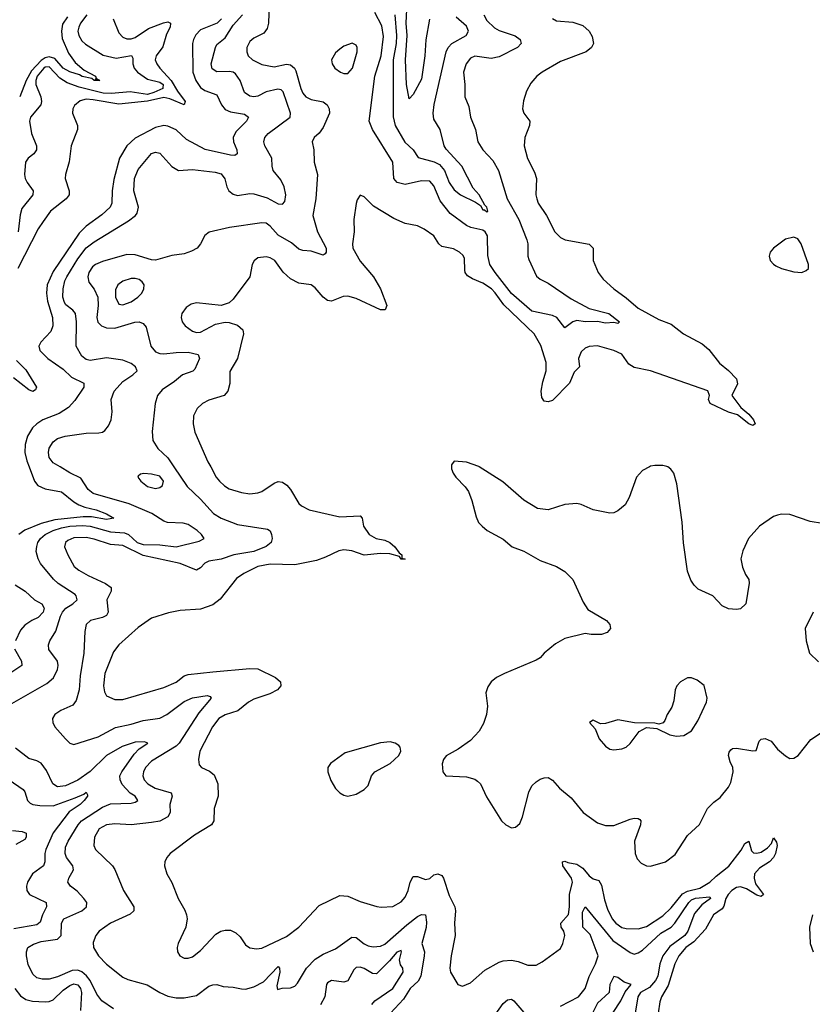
# Model space of a CAD drawing. Header units: inches. Extents: x 1173000 to 1307049, y 522583 to 678455.
# Tile 267 of 617: x 1263246 to 1267121, y 537373 to 542187. Entities that reach past the tile are written whole.
import ezdxf

# ---------------------------------------------------------------- set-up
doc = ezdxf.new("R2010")
doc.units = ezdxf.units.IN
doc.header["$MEASUREMENT"] = 0
doc.layers.add('B2563', color=7, linetype='Continuous')
doc.layers.add('B2564', color=7, linetype='Continuous')

msp = doc.modelspace()

# ---------------------------------------------------------------- linework, layer by layer
at = {"layer": 'B2563', "color": 5}
for points, elevation in [([(1263162.1, 538817.9), (1263379, 538941), (1263410.6, 538969.4), (1263431, 539009), (1263434, 539030), (1263430.6, 539050.6), (1263388.3, 539108.3), (1263386.5, 539130), (1263393.4, 539150), (1263422.2, 539197.8), (1263444.7, 539270), (1263455.1, 539290), (1263471.8, 539310), (1263505, 539330), (1263526.4, 539350), (1263522.3, 539370), (1263516.2, 539376.2), (1263433.2, 539430), (1263410.9, 539450.9), (1263347.5, 539527.5), (1263335.2, 539550), (1263326.9, 539586.9), (1263329.1, 539610.9), (1263334.8, 539630), (1263348.1, 539650), (1263370.1, 539669.9), (1263409.4, 539690), (1263450, 539702.8), (1263490, 539710), (1263553.1, 539713.1), (1263590.8, 539710), (1263690, 539682.1), (1263758.5, 539678.5), (1263776.9, 539670), (1263819.9, 539630), (1263850, 539620.1), (1263930, 539618.9), (1264010.7, 539610), (1264122.4, 539637.6), (1264147, 539650), (1264134.5, 539670), (1264113.1, 539690), (1264070, 539718.8), (1264045.1, 539725.1), (1263968.7, 539728.7), (1263950, 539735.7), (1263892, 539772), (1263780.3, 539820.3), (1263605, 539870), (1263579.8, 539890), (1263545, 539945), (1263490, 539971.8), (1263443.9, 540000)], 740), ([(1263291.7, 540000), (1263318, 539930), (1263334, 539910), (1263370, 539893.8), (1263450, 539878.8), (1263509.8, 539829.8), (1263534.9, 539814.9), (1263563.3, 539803.3), (1263619.6, 539790), (1263670.3, 539770), (1263705.5, 539750), (1263670, 539742.9), (1263596.3, 539756.3), (1263556.5, 539756.5), (1263417.9, 539742.1), (1263350, 539722.9), (1263270, 539691.1), (1263242, 539670)], 720), ([(1263999.8, 540000), (1264064.2, 539904.2), (1264130, 539842.4), (1264192.9, 539772.9), (1264230, 539750.2), (1264310, 539719.1), (1264456.5, 539696.5), (1264470, 539687.4), (1264476.8, 539670), (1264479.4, 539650), (1264474.7, 539630), (1264450, 539610.5), (1264390, 539586), (1264292.4, 539570), (1264230, 539549.9), (1264170, 539539), (1264151.4, 539530), (1264130, 539507.1), (1264110, 539495), (1264030, 539528.4), (1263850, 539567.7), (1263750, 539616), (1263690, 539620.1), (1263610, 539647.7), (1263570, 539654.5), (1263510, 539653.7), (1263480.4, 539639.6), (1263469.4, 539630), (1263464.6, 539610), (1263480.5, 539570), (1263512.6, 539512.6), (1263534.9, 539494.9), (1263580.3, 539470), (1263665.3, 539430), (1263692.9, 539410), (1263692.7, 539392.7), (1263671.4, 539350), (1263677.8, 539290), (1263670, 539274.3), (1263650, 539263.9), (1263592.4, 539250), (1263571, 539229), (1263564.8, 539195.2), (1263559.2, 539090), (1263541.2, 538978.8), (1263536.2, 538910), (1263521.1, 538858.9), (1263505.4, 538834.6), (1263446.4, 538810), (1263417, 538790), (1263406.3, 538770), (1263407.4, 538750), (1263418, 538730), (1263470.3, 538670), (1263490, 538650.3), (1263510, 538643.7), (1263630, 538680.6), (1263713.2, 538726.8), (1263790, 538742), (1263850, 538760.1), (1263930, 538771.2), (1263965.2, 538790), (1264050, 538854.1), (1264090, 538871.3), (1264162.2, 538882.2), (1264177.2, 538877.2), (1264182.3, 538870), (1264121.6, 538798.4), (1264025.6, 538650), (1264010, 538635.1), (1263890, 538561.1), (1263860.2, 538530), (1263850.2, 538510), (1263847.3, 538490), (1263853.6, 538470), (1263872.6, 538450), (1263907.4, 538430), (1263986.9, 538406.9), (1263991.8, 538390), (1263979.8, 538350), (1263981, 538310), (1263969.2, 538290), (1263930, 538268.7), (1263890, 538261.5), (1263790, 538251), (1263710, 538254.5), (1263670, 538249.9), (1263634.3, 538230), (1263610.8, 538190), (1263608.1, 538150), (1263616.1, 538130), (1263698.6, 538050), (1263711.4, 538031.4), (1263752.3, 537930), (1263804.4, 537850), (1263803.6, 537830), (1263786.4, 537813.6), (1263690.3, 537770), (1263634.3, 537730), (1263617.8, 537710), (1263604.8, 537675.2), (1263606.7, 537650), (1263631.4, 537610), (1263669.6, 537569.6), (1263750, 537505.4), (1263774.1, 537494.1), (1263868.8, 537468.8), (1263930, 537430.2), (1263970, 537412.8), (1264010, 537404.6), (1264050, 537405), (1264110, 537416.5), (1264170, 537461.1), (1264190, 537468.7), (1264210, 537470.3), (1264240.7, 537460.7), (1264290, 537457.1), (1264330, 537448.2), (1264350, 537447.2), (1264390, 537458.1), (1264437.4, 537482.6), (1264510, 537557.3), (1264515, 537550), (1264516.6, 537530), (1264503.2, 537463.2), (1264505.5, 537445.5), (1264528.3, 537451.7), (1264570, 537453.8), (1264590, 537461.7), (1264603.7, 537476.3), (1264647.3, 537550), (1264690, 537593.8), (1264730, 537618.7), (1264790, 537644.7), (1264870, 537700.6), (1264890, 537699.7), (1264930, 537668), (1264950, 537658), (1264973.8, 537653.8), (1265010, 537657), (1265030, 537666.9), (1265137.9, 537762.1), (1265190, 537801.7), (1265210, 537812.3), (1265230, 537810.4), (1265234.4, 537774.4), (1265232.2, 537747.8), (1265212.3, 537670), (1265224.3, 537630), (1265223.6, 537610), (1265206.7, 537510), (1265193.8, 537486.2), (1265153.8, 537450), (1265121.6, 537398.4), (1265057.8, 537330)], 760), ([(1264179.3, 540000), (1264206, 539950), (1264221.8, 539930), (1264246.9, 539906.9), (1264270, 539893.4), (1264330, 539874.5), (1264370.7, 539869.3), (1264410, 539872.7), (1264430, 539880.2), (1264490, 539921.5), (1264510, 539929.2), (1264530, 539925.8), (1264550.8, 539910.8), (1264568.9, 539890), (1264610, 539821.7), (1264622.6, 539810), (1264660.4, 539790), (1264810, 539756.8), (1264910, 539761.7), (1264919.1, 539750), (1264927, 539710), (1264954, 539670), (1264988.8, 539650), (1265030, 539642), (1265055, 539630), (1265079.3, 539610), (1265100.2, 539580.2), (1265113.7, 539570), (1265114.4, 539554.4), (1265130.3, 539549.7), (1265110, 539549), (1265102.7, 539562.7), (1265054.7, 539574.7), (1265010, 539576.8), (1264930, 539569), (1264870, 539589.6), (1264830, 539594.4), (1264806, 539590), (1264741.3, 539558.7), (1264696.6, 539543.4), (1264590, 539521.9), (1264470, 539524.3), (1264410, 539513.2), (1264340.7, 539479.3), (1264305.3, 539454.7), (1264226, 539354), (1264190, 539326), (1264130, 539304.7), (1264030, 539298.5), (1263972.5, 539287.5), (1263890, 539260.4), (1263825, 539215), (1263729.6, 539130.4), (1263703.7, 539096.3), (1263661.5, 538990), (1263654.6, 538930), (1263659.8, 538899.8), (1263670, 538880.3), (1263710, 538862.7), (1263750, 538862.5), (1263950, 538922.3), (1264010, 538947.7), (1264050, 538978.4), (1264070, 538985.5), (1264190, 538999.1), (1264370, 539015.1), (1264410, 539012.7), (1264496.4, 538970), (1264520.3, 538950), (1264522, 538930), (1264506.4, 538910), (1264468.2, 538890), (1264390, 538865), (1264363.9, 538850), (1264311.6, 538808.4), (1264250, 538787.9), (1264218.4, 538770), (1264187.6, 538730), (1264127, 538610), (1264119.7, 538570), (1264123.5, 538543.5), (1264134.9, 538530), (1264173.1, 538513.1), (1264195.6, 538495.6), (1264214.7, 538450), (1264215.8, 538390), (1264195.6, 538330), (1264194.3, 538270), (1264183.7, 538250), (1264100.7, 538199.3), (1263981.1, 538110), (1263964.6, 538090), (1263955.6, 538070), (1263953.1, 538050), (1263964.6, 538010), (1263990, 537968), (1264019.6, 537890), (1264053, 537833), (1264061.5, 537810), (1264064, 537790), (1264057.4, 537750), (1264020.4, 537670), (1264015.3, 537650), (1264017.6, 537630), (1264028.7, 537610), (1264050, 537598.9), (1264070, 537598.5), (1264090, 537605.8), (1264130, 537635.6), (1264204.7, 537715.3), (1264229.2, 537730.8), (1264250, 537736.2), (1264275.5, 537735.5), (1264302.5, 537722.5), (1264323.1, 537703.1), (1264350, 537663.8), (1264370, 537648.5), (1264404, 537644), (1264430, 537648.2), (1264550, 537704), (1264610, 537750.3), (1264710, 537855.5), (1264810, 537904.9), (1264850, 537901.1), (1264910, 537875.8), (1264991.2, 537851.2), (1265012.2, 537847.8), (1265070, 537850.3), (1265110, 537874), (1265130, 537896.9), (1265144.1, 537930), (1265154.2, 537970), (1265170, 537997.3), (1265190, 537998), (1265230, 537983), (1265250, 537987.5), (1265270, 538006.5), (1265290, 538010.8), (1265310, 538001.9), (1265317.8, 537990), (1265344.4, 537904.4), (1265372.1, 537850), (1265375.8, 537830), (1265371.8, 537770), (1265374.2, 537710), (1265354.3, 537610), (1265348.2, 537550), (1265352.4, 537530), (1265388, 537470), (1265410, 537462.4), (1265450, 537478), (1265519.7, 537540.3), (1265590, 537579.1), (1265610, 537585.8), (1265650, 537589.2), (1265682.6, 537582.6), (1265730, 537565), (1265770, 537564), (1265800, 537580), (1265890, 537645.5), (1265901.5, 537670), (1265909.9, 537710), (1265905, 537730), (1265893.1, 537750), (1265891.7, 537770), (1265927.9, 537812.1), (1265933.9, 537850), (1265933.9, 537910), (1265948.8, 537970), (1265942.8, 537990), (1265900.4, 538050), (1265898.9, 538070), (1265910, 538073.1), (1265925.4, 538065.4), (1265970, 538057.8), (1265997.9, 538037.9), (1266030, 538000.6), (1266050, 537987), (1266077.6, 537977.6), (1266090, 537955.9), (1266104.2, 537884.2), (1266118.5, 537838.5), (1266142.4, 537790), (1266159.8, 537770), (1266190, 537749.1), (1266210, 537743.1), (1266270, 537741.2), (1266310, 537753.4), (1266390, 537805.2), (1266430, 537844.7), (1266486.4, 537913.6), (1266510, 537925.4), (1266570, 537941.3), (1266619.5, 537970), (1266650, 537999.9), (1266712.3, 538047.7), (1266773, 538127), (1266790, 538158.6), (1266810, 538170.2), (1266823.3, 538123.3), (1266833.4, 538113.4), (1266850, 538112.1), (1266870, 538117.2), (1266901.5, 538138.5), (1266921.6, 538158.4), (1266930, 538186), (1266944.9, 538164.9), (1266949.2, 538149.2), (1266940.4, 538110), (1266931, 538090), (1266910.6, 538069.4), (1266862.1, 538037.9), (1266838.4, 538010), (1266836, 537990), (1266842.7, 537962.7), (1266882, 537910), (1266870, 537900.5), (1266850, 537905.9), (1266798, 537938), (1266770, 537947.2), (1266750, 537943.7), (1266727.5, 537930), (1266708.5, 537910), (1266698.2, 537890), (1266687.8, 537852.2), (1266679.6, 537840.4), (1266637.5, 537810), (1266598.9, 537741.1), (1266541.9, 537678.1), (1266502.4, 537650), (1266468.3, 537610), (1266447.9, 537570), (1266415.8, 537464.2), (1266383.2, 537410), (1266375, 537385), (1266367.1, 537330)], 780), ([(1265356.7, 540000), (1265357.3, 539990), (1265364.9, 539970), (1265377.3, 539950), (1265423.4, 539903.4), (1265439.4, 539879.4), (1265456.3, 539836.3), (1265476.7, 539756.7), (1265489.2, 539729.2), (1265506, 539710), (1265530.7, 539690), (1265610, 539646.4), (1265654, 539610), (1265710, 539588.5), (1265790, 539543.1), (1265870, 539513.7), (1265910, 539488.4), (1265949.1, 539449.1), (1265999.5, 539339.5), (1266023.6, 539303.6), (1266114.8, 539250), (1266130.8, 539230), (1266134, 539210), (1266118, 539190), (1266090, 539180.9), (1266040.1, 539180.1), (1266010, 539186), (1265910, 539161.3), (1265865.2, 539134.8), (1265810.4, 539090), (1265790, 539067.6), (1265770, 539055.1), (1265616.3, 538990), (1265577.3, 538970), (1265550.5, 538949.5), (1265534.6, 538925.4), (1265523.8, 538896.2), (1265531.8, 538830), (1265527.9, 538790), (1265513.8, 538746.2), (1265492, 538708), (1265450, 538662.4), (1265390, 538619.5), (1265330, 538588), (1265318, 538570), (1265311.1, 538548.9), (1265314, 538510), (1265328.2, 538490), (1265430, 538484.9), (1265470, 538473.8), (1265484.2, 538464.2), (1265498.9, 538450), (1265527.6, 538387.6), (1265601.7, 538270), (1265621.6, 538250), (1265650, 538235.3), (1265670, 538238.4), (1265690, 538256.3), (1265704, 538290), (1265734.5, 538410), (1265750, 538440.4), (1265770, 538461.1), (1265790, 538473.1), (1265810, 538480.3), (1265830, 538481.1), (1265850, 538468.5), (1265884.2, 538430), (1265942, 538382), (1265999.5, 538310), (1266070, 538260.8), (1266110, 538247.9), (1266150, 538246.3), (1266230, 538277.6), (1266250, 538282.4), (1266270, 538281.6), (1266276.7, 538276.7), (1266283, 538270), (1266280.3, 538250), (1266251.9, 538170), (1266254.3, 538110), (1266264.5, 538084.5), (1266283.1, 538063.1), (1266310, 538050.2), (1266330, 538048.6), (1266403.6, 538070), (1266450, 538104.6), (1266510, 538197.4), (1266568.8, 538251.2), (1266608.2, 538330), (1266638.8, 538361.2), (1266670, 538384.6), (1266710, 538434), (1266722, 538458), (1266733.9, 538510), (1266731.5, 538530), (1266718.5, 538558.5), (1266711.3, 538590), (1266714.2, 538605.8), (1266722.3, 538617.7), (1266730, 538623.1), (1266750, 538625.1), (1266830, 538611.5), (1266845.9, 538614.1), (1266861.4, 538658.6), (1266870, 538668.5), (1266890, 538672.9), (1266919.4, 538659.4), (1266950, 538620.9), (1266990, 538588.1), (1267010, 538575), (1267030, 538576.5), (1267051.7, 538590), (1267113.1, 538666.9), (1267185.6, 538714.4)], 820), ([(1266324, 540000), (1266290, 539983), (1266260.3, 539950), (1266225.7, 539850), (1266205.9, 539814.1), (1266170, 539784.7), (1266150, 539776.3), (1266130, 539774.7), (1266050, 539789.7), (1265990, 539817), (1265970, 539820.7), (1265910, 539815.8), (1265830, 539791.1), (1265777.4, 539797.4), (1265710, 539838), (1265607.5, 539927.5), (1265492.5, 540000)], 820), ([(1267170, 539722.9), (1267110, 539732.7), (1267010, 539767), (1266970.5, 539769.5), (1266950, 539764.5), (1266930, 539757), (1266862, 539710), (1266808.5, 539650), (1266781.1, 539590), (1266771.7, 539550), (1266779.7, 539510), (1266794.3, 539474.3), (1266810.3, 539450), (1266812.4, 539432.4), (1266795.3, 539330), (1266770, 539306.3), (1266750, 539302.6), (1266710, 539306), (1266680.5, 539320.5), (1266634, 539370), (1266562.6, 539402.6), (1266542.2, 539422.2), (1266527.2, 539447.2), (1266511, 539491), (1266491.3, 539628.7), (1266484.7, 539730), (1266458.2, 539918.2), (1266444.2, 539970), (1266429.7, 539989.7), (1266413.7, 540000)], 820), ([(1263223.9, 539423.9), (1263272.7, 539392.7), (1263317.8, 539350), (1263354, 539330), (1263364.5, 539310), (1263359.6, 539290), (1263336.3, 539263.7), (1263305.2, 539250), (1263270, 539227), (1263250, 539202.8), (1263224.8, 539150)], 720), ([(1267124.9, 539290), (1267084.9, 539210), (1267090.5, 539150.5), (1267107.3, 539090), (1267150, 539047.7)], 840), ([(1263220.8, 539110), (1263255.1, 539050), (1263255.6, 539030), (1263197.7, 538990)], 720), ([(1263703.7, 537350), (1263646.4, 537390), (1263622.2, 537422.2), (1263589.7, 537490), (1263572.7, 537512.7), (1263550, 537532.2), (1263530, 537539.2), (1263502.4, 537537.6), (1263430, 537506.8), (1263390, 537495.9), (1263355.3, 537495.3), (1263330, 537502.6), (1263310, 537519.6), (1263287.6, 537567.6), (1263278.4, 537610), (1263278.5, 537630), (1263286, 537650), (1263312.9, 537667.1), (1263350, 537679.6), (1263430, 537690.6), (1263448, 537710), (1263449.5, 537770), (1263461.8, 537790), (1263548.9, 537830), (1263571.7, 537850), (1263573.7, 537870), (1263559.5, 537890), (1263526.4, 537926.4), (1263494.4, 537950), (1263481.1, 537970), (1263485.3, 537990), (1263509.1, 538030), (1263505, 538050), (1263474, 538090), (1263467.3, 538110), (1263470, 538140.7), (1263481.9, 538170), (1263531.2, 538250), (1263548.3, 538270), (1263650, 538337.3), (1263690, 538353.5), (1263790, 538356.7), (1263810, 538360.7), (1263823.2, 538370), (1263810.1, 538390), (1263785.4, 538405.4), (1263747.1, 538447.1), (1263736, 538470), (1263735.2, 538490), (1263744.5, 538510), (1263804.8, 538595.2), (1263830, 538621.2), (1263871.5, 538650), (1263855.6, 538655.6), (1263810, 538654.1), (1263747.3, 538632.7), (1263670, 538588.6), (1263590, 538511.6), (1263530, 538468.3), (1263470, 538440.6), (1263430, 538436.3), (1263407.5, 538450), (1263376.1, 538516.1), (1263350, 538551.3), (1263330, 538563.2), (1263290, 538575), (1263225.8, 538625.8)], 740), ([(1263193.4, 538470), (1263262.6, 538422.6), (1263271, 538411), (1263283.9, 538370), (1263296.7, 538356.7), (1263309.8, 538349.8), (1263344.3, 538344.3), (1263410, 538343.7), (1263517.1, 538382.9), (1263559.2, 538400.8), (1263570, 538410.1), (1263577.3, 538397.3), (1263576.6, 538390), (1263561.5, 538370), (1263540.9, 538350), (1263486.8, 538313.2), (1263410, 538211.4), (1263374.2, 538130), (1263368.9, 538110), (1263368.5, 538070), (1263362.5, 538050), (1263308.5, 538011.5), (1263283.3, 537970), (1263279.1, 537950), (1263281.2, 537930), (1263293, 537910), (1263375.8, 537870), (1263376.4, 537850), (1263356.5, 537810), (1263345.9, 537774.1), (1263330, 537761.8), (1263217.7, 537742.3)], 720), ([(1263210, 538223.4), (1263257.9, 538217.9), (1263277.4, 538210), (1263278, 538190), (1263270, 538178.5), (1263226.6, 538153.4)], 680), ([(1265890, 537364.3), (1265978.3, 537410), (1266009.9, 537450.1), (1266030.4, 537509.6), (1266061.1, 537570), (1266073.4, 537610), (1266034.3, 537714.3), (1265998.1, 537750), (1265997.4, 537822.6), (1266010, 537848.9), (1266145.6, 537685.6), (1266230, 537626.4), (1266250, 537618.2), (1266270, 537624.2), (1266290, 537637.1), (1266379.5, 537720.5), (1266430.4, 537750), (1266449.2, 537770), (1266516.6, 537870), (1266530, 537883.1), (1266550, 537892.1), (1266619, 537899), (1266623.6, 537890), (1266580.3, 537859.7), (1266543.8, 537816.2), (1266512.4, 537730), (1266497.6, 537710), (1266424.3, 537655.7), (1266390.1, 537610), (1266374.4, 537570), (1266365.6, 537510), (1266354.7, 537490), (1266324.2, 537455.8), (1266281.3, 537430), (1266267, 537410), (1266251.2, 537310)], 760), ([(1267120.9, 537810), (1267106.6, 537750), (1267109.4, 537670), (1267124.7, 537630)], 820), ([(1264967.6, 537372.4), (1264981.4, 537390), (1265069.2, 537450), (1265121.1, 537530), (1265118.6, 537550), (1265106.5, 537566.5), (1265102.7, 537590), (1265112.7, 537630), (1265110, 537635.2), (1265090, 537628.1), (1265054.3, 537585.7), (1264990, 537522.7), (1264970, 537523), (1264930, 537547.7), (1264910, 537554.5), (1264890, 537552.6), (1264878.8, 537541.2), (1264850, 537488), (1264830, 537480.7), (1264770, 537489.2), (1264750, 537477.8), (1264744.8, 537470), (1264738.1, 537410), (1264715.6, 537370)], 740), ([(1266147.5, 537332.5), (1266184.4, 537390), (1266205.7, 537434.3), (1266234.9, 537470), (1266201, 537481), (1266170, 537504.4), (1266150, 537508.4), (1266131, 537470), (1266127.2, 537430), (1266070, 537378.3), (1266033.9, 537306.1)], 740), ([(1263221.9, 537450), (1263250, 537415.1), (1263276.4, 537396.4), (1263307.7, 537387.7), (1263370, 537385.1), (1263390, 537386.4), (1263410, 537394.7), (1263457.5, 537442.5), (1263490, 537465.4), (1263510, 537472.5), (1263530, 537467.5), (1263542.4, 537450), (1263547.7, 537430), (1263542.7, 537342.7)], 720), ([(1265550, 537293.7), (1265610, 537377.4), (1265630, 537394.9), (1265650, 537398.5), (1265662, 537390), (1265710, 537332.9)], 760)]:
    msp.add_lwpolyline(points, dxfattribs=dict(at, elevation=elevation))
for points, elevation in [([(1263852.3, 539967.7), (1263835.9, 539964.1), (1263824.5, 539955.5), (1263822.8, 539950), (1263838.4, 539930), (1263870, 539905), (1263910, 539894.9), (1263930, 539900.3), (1263943.6, 539910), (1263948.2, 539930), (1263930, 539955.1), (1263890, 539965.3)], 760), ([(1266530, 538969.4), (1266510, 538969.3), (1266476, 538950), (1266458.8, 538930), (1266450.8, 538910), (1266443.4, 538856.6), (1266433.8, 538826.2), (1266410.7, 538790), (1266399.8, 538760.2), (1266390.9, 538749.1), (1266370, 538742), (1266350, 538748), (1266251.1, 538748.9), (1266170, 538763.7), (1266110, 538745.2), (1266084.7, 538744.7), (1266050, 538762), (1266032, 538750), (1266059.1, 538719.1), (1266079.1, 538670), (1266110, 538634.8), (1266130, 538620.7), (1266150, 538616.3), (1266190, 538622), (1266210, 538630.7), (1266230, 538647.3), (1266273.8, 538706.2), (1266310, 538726.8), (1266361, 538721), (1266424.7, 538690), (1266456.5, 538683.5), (1266492.5, 538687.5), (1266529.5, 538710.5), (1266561.2, 538758.8), (1266602.7, 538850), (1266606, 538870), (1266591.7, 538931.7), (1266557.7, 538957.7)], 840), ([(1265056.3, 538656.3), (1265010, 538651.1), (1264837.1, 538602.9), (1264765.5, 538550), (1264752.4, 538530), (1264752, 538510), (1264767.5, 538467.5), (1264790, 538428.2), (1264810, 538406), (1264830, 538394.9), (1264850.4, 538390.4), (1264890, 538400.3), (1264930, 538423.1), (1264950, 538443.1), (1264966.2, 538490), (1264981.3, 538510), (1265057, 538550), (1265099.3, 538590), (1265109.3, 538610), (1265105.2, 538630), (1265098.4, 538638.4), (1265082, 538650)], 820)]:
    msp.add_lwpolyline(points, close=True, dxfattribs=dict(at, elevation=elevation))
at = {"layer": 'B2564', "color": 5}
for points, elevation in [([(1264466.3, 542313.7), (1264461.3, 542170), (1264455.9, 542144.1), (1264438.9, 542121.1), (1264390, 542096.2), (1264370, 542079.7), (1264356.3, 542050), (1264355.3, 542030), (1264362.7, 542010), (1264383.2, 541990), (1264430, 541967.7), (1264490, 541956.3), (1264550, 541969.5), (1264570, 541965.5), (1264589.3, 541949.3), (1264596.3, 541936.3), (1264619.6, 541850), (1264630, 541827.6), (1264644.4, 541810), (1264670, 541795.6), (1264730, 541784.2), (1264748.9, 541770), (1264759.1, 541750), (1264760.2, 541730), (1264730, 541659.7), (1264710, 541631), (1264686, 541610), (1264674.9, 541590), (1264683.5, 541550), (1264684.7, 541490), (1264701.2, 541430), (1264693.4, 541310), (1264679.3, 541230), (1264702.3, 541150), (1264743.2, 541070), (1264743.2, 541050), (1264738.4, 541041.6), (1264730, 541035.3), (1264670, 541055.2), (1264630, 541058.5), (1264610, 541065.2), (1264574.9, 541094.9), (1264510, 541133.9), (1264470, 541177.5), (1264450, 541191.3), (1264430, 541193), (1264271, 541170), (1264171.8, 541148.2), (1264150, 541132.3), (1264129.2, 541090.8), (1264113, 541070), (1264085.8, 541054.2), (1264050, 541041.4), (1263990, 541034), (1263910, 541011.3), (1263890, 541012.5), (1263810, 541036.9), (1263770, 541038.8), (1263650, 541004.7), (1263616.1, 540990), (1263602.2, 540977.8), (1263583.6, 540950), (1263578.5, 540930), (1263583, 540903), (1263610, 540869.2), (1263626.9, 540830), (1263629.2, 540790), (1263622.9, 540730), (1263628.2, 540708.2), (1263646.2, 540690), (1263670, 540680.7), (1263710, 540679), (1263808.3, 540708.3), (1263830, 540709.3), (1263850, 540701.3), (1263863.3, 540683.3), (1263886.7, 540590), (1263910, 540562.2), (1263930, 540554.1), (1263950, 540552.4), (1264010, 540560.1), (1264070, 540561.3), (1264118.9, 540550), (1264124.7, 540530), (1264102.3, 540477.7), (1264091.5, 540468.5), (1264041.7, 540450), (1264002.7, 540417.3), (1263942.7, 540377.3), (1263919, 540350), (1263907.1, 540310), (1263893, 540173), (1263896.9, 540130), (1263921.7, 540090), (1263970, 540044.4), (1263999.8, 540000)], 760), ([(1265248.3, 542188.3), (1265231.9, 542088.1), (1265226.4, 542010), (1265210, 541896.2), (1265170, 541820.9), (1265150, 541799), (1265136.7, 541870), (1265131.7, 541990), (1265139.4, 542110), (1265135.4, 542170), (1265140.5, 542270)], 720), ([(1263573.2, 542210), (1263543.3, 542170), (1263534, 542150), (1263530.6, 542130), (1263534.2, 542110), (1263550, 542082.7), (1263567.7, 542067.7), (1263653.3, 542013.3), (1263717.9, 541997.9), (1263792.2, 542012.2), (1263798.3, 541998.3), (1263798.6, 541970), (1263804.6, 541950), (1263821.6, 541930), (1263870, 541896.3), (1263930, 541881.8), (1263947.5, 541870), (1263945.9, 541854.1), (1263945.1, 541850), (1263901.7, 541830), (1263870, 541820.9), (1263786.1, 541833.9), (1263694.1, 541825.9), (1263653.1, 541826.9), (1263537.1, 541857.1), (1263477.8, 541877.8), (1263441.4, 541901.4), (1263390, 541956.8), (1263370, 541955.1), (1263363.2, 541950), (1263331.1, 541910), (1263324.5, 541890), (1263324.8, 541870), (1263349.5, 541810), (1263353, 541787), (1263349.3, 541770), (1263297.8, 541710), (1263293.4, 541690), (1263303.1, 541630), (1263327.6, 541570), (1263328.2, 541550), (1263314, 541530), (1263287.6, 541510), (1263274.4, 541490), (1263269.3, 541430), (1263272.2, 541410), (1263282.6, 541390), (1263311.2, 541350), (1263309.2, 541330), (1263256.5, 541263.5), (1263247.8, 541232.2), (1263237.5, 541150)], 660), ([(1263443.9, 540000), (1263410, 540020.7), (1263390, 540046.3), (1263386.1, 540070), (1263390, 540091.1), (1263410, 540122.8), (1263430, 540138.3), (1263467.3, 540150), (1263570, 540164.9), (1263633.3, 540166.7), (1263650, 540169.8), (1263661.3, 540178.7), (1263679, 540201), (1263693.2, 540230), (1263698, 540270), (1263693.2, 540330), (1263706.7, 540370), (1263750, 540418.3), (1263798.3, 540450), (1263820.3, 540470), (1263811.3, 540490), (1263790, 540505.8), (1263750, 540521.7), (1263670, 540533.2), (1263590, 540520.8), (1263570, 540525.3), (1263550, 540542.2), (1263521, 540590), (1263523.5, 540710), (1263518.2, 540750), (1263505.9, 540765.9), (1263471.8, 540791.8), (1263464, 540804), (1263456.6, 540830), (1263457.5, 540870), (1263466.5, 540910), (1263476.5, 540930), (1263530, 541017.5), (1263570, 541070.4), (1263610, 541101), (1263777.3, 541202.7), (1263811.1, 541228.9), (1263819.5, 541240.5), (1263825.9, 541270), (1263804.3, 541350), (1263806.9, 541410), (1263825.6, 541454.4), (1263890, 541531.7), (1263910, 541539.3), (1263930, 541534.5), (1263989, 541469), (1264022, 541450), (1264090, 541454.8), (1264201.8, 541441.8), (1264230, 541433.5), (1264248.4, 541408.4), (1264258.4, 541370), (1264268.4, 541350), (1264290, 541333.1), (1264310, 541327.6), (1264370, 541336.2), (1264390, 541334.8), (1264455.2, 541315.2), (1264510, 541285.7), (1264530, 541285.1), (1264541.8, 541298.2), (1264546.7, 541330), (1264538.9, 541370), (1264522.9, 541402.9), (1264485.2, 541450), (1264479.7, 541470), (1264478.8, 541510), (1264444.3, 541570), (1264439.3, 541590), (1264443.8, 541610), (1264460.2, 541630), (1264567.3, 541710), (1264570.2, 541730), (1264534.4, 541834.4), (1264523.9, 541843.9), (1264507.5, 541847.5), (1264450, 541833.9), (1264410, 541813.3), (1264390, 541809), (1264370, 541812.3), (1264344.1, 541830), (1264323.3, 541890), (1264301.3, 541921.3), (1264290, 541929.5), (1264270, 541933.6), (1264210, 541931.1), (1264186.2, 541946.2), (1264181.9, 541970), (1264202.2, 542050), (1264210, 542065.6), (1264250, 542098.5), (1264290, 542160.5), (1264334.8, 542210)], 740), ([(1265514.5, 542210), (1265530, 542182.7), (1265567, 542147), (1265590, 542134.4), (1265667.6, 542107.6), (1265693.1, 542090), (1265697.4, 542070), (1265679.5, 542050), (1265590, 542004.2), (1265550, 541997), (1265470, 542009), (1265450, 541998.4), (1265428.8, 541970), (1265415.9, 541930), (1265422.6, 541870), (1265422.3, 541810), (1265442, 541762), (1265449.2, 541710), (1265474.2, 541650), (1265484.7, 541590), (1265509.5, 541549.5), (1265558.7, 541498.7), (1265585.7, 541450), (1265628.5, 541310), (1265685.5, 541210), (1265724.8, 541110), (1265730.1, 541090), (1265730.2, 541030.2), (1265734.1, 541014.1), (1265772.9, 540932.9), (1265790, 540917.6), (1265830, 540899), (1265941.1, 540821.1), (1266030, 540774.8), (1266125.3, 540750), (1266178.4, 540710), (1266170, 540701.6), (1266150, 540705.7), (1266110, 540702.5), (1266070, 540711.6), (1266010, 540709.9), (1265970, 540716.3), (1265950, 540709.9), (1265910, 540680.5), (1265871.1, 540731.1), (1265850, 540740.4), (1265750, 540761.9), (1265650, 540847.5), (1265569.5, 540950), (1265543.7, 540990), (1265534.4, 541034.4), (1265531.8, 541130), (1265520.6, 541150), (1265510, 541157.1), (1265450.7, 541170.7), (1265430, 541179.9), (1265350, 541239.6), (1265300.6, 541300.6), (1265270, 541373.7), (1265250, 541396.4), (1265210, 541399.4), (1265130, 541381), (1265090.9, 541390.9), (1265075.4, 541410), (1265069.9, 541490), (1264970.7, 541650), (1264954.8, 541690), (1264981, 541910), (1265012.9, 542010), (1265024.3, 542104.3), (1265016.8, 542156.8), (1264981.1, 542221.1)], 760), ([(1265079.9, 542210), (1265087.3, 542110), (1265085.9, 542070), (1265072, 541990), (1265072.2, 541712.2), (1265082, 541670), (1265127.9, 541587.9), (1265168.4, 541550), (1265193.3, 541513.3), (1265271.8, 541491.8), (1265298.5, 541478.5), (1265322.6, 541450), (1265344.9, 541390), (1265370, 541355.4), (1265399.8, 541330), (1265474.3, 541294.3), (1265498.2, 541278.2), (1265510, 541257.6), (1265517.6, 541257.6), (1265530, 541247.2), (1265534, 541250), (1265530, 541270.3), (1265519.2, 541279.2), (1265491.8, 541330), (1265463.1, 541363.1), (1265406.7, 541470), (1265330, 541553.2), (1265321.4, 541570), (1265301.6, 541650), (1265270, 541699.5), (1265266.7, 541730), (1265271.6, 541771.6), (1265330.7, 542030), (1265340.5, 542050), (1265357.7, 542070), (1265427.9, 542110), (1265440.5, 542130), (1265430, 542154.3), (1265379.3, 542199.3)], 740), ([(1263702, 542190), (1263730, 542121.7), (1263750, 542100.6), (1263770, 542093.6), (1263790, 542093.2), (1263810, 542099.1), (1263876, 542144), (1263948.2, 542171.8), (1263970, 542176), (1263982.8, 542170), (1263981.2, 542150), (1263963.8, 542116.2), (1263946.1, 542053.9), (1263912.7, 542010), (1263907.8, 541990), (1263915.3, 541970), (1263930.1, 541950), (1263986.8, 541890), (1264016.6, 541836.6), (1264054, 541786), (1264050, 541769.6), (1263980.3, 541800.3), (1263950, 541806.6), (1263870, 541788.9), (1263730, 541774.3), (1263604.6, 541795.4), (1263570, 541797.2), (1263540.8, 541790), (1263513.5, 541766.5), (1263505.4, 541750), (1263504.5, 541730), (1263527.6, 541670), (1263529, 541650), (1263497.6, 541570), (1263488, 541492), (1263469.3, 541430), (1263468.5, 541410), (1263488.1, 541350), (1263488.1, 541330), (1263473.2, 541310), (1263396.3, 541250), (1263359.8, 541200.2), (1263336.6, 541163.4), (1263236.8, 540970)], 680), ([(1263478.7, 542201.3), (1263454.9, 542165.1), (1263450.1, 542130), (1263453.9, 542093.9), (1263483.6, 542023.6), (1263516.9, 541976.9), (1263560.5, 541940.5), (1263616.5, 541910), (1263619.3, 541900.7), (1263614, 541894), (1263620.9, 541899.1), (1263638, 541890), (1263609.6, 541890), (1263598.7, 541898.7), (1263551.2, 541908.8), (1263537.3, 541917.3), (1263490, 541931.1), (1263458.3, 541950), (1263417.4, 541997.4), (1263390, 542005.1), (1263370, 542000.4), (1263350, 541987.3), (1263303.7, 541936.3), (1263277, 541890), (1263245.5, 541810)], 640), ([(1264231.9, 542190), (1264210.7, 542169.3), (1264130, 542136.8), (1264107.3, 542112.7), (1264094.8, 542090), (1264090.4, 542070), (1264092.8, 541930), (1264106.3, 541890), (1264130, 541855.6), (1264150, 541840.1), (1264210, 541819.8), (1264232.2, 541770), (1264250, 541747.5), (1264275.4, 541735.4), (1264345, 541725), (1264364, 541710), (1264354.3, 541690), (1264301.9, 541638.1), (1264289, 541611), (1264290.6, 541590), (1264307, 541550), (1264309.2, 541530), (1264297, 541523), (1264276, 541524), (1264151.8, 541551.8), (1264061.6, 541601.6), (1264010, 541647.5), (1263970, 541665.9), (1263950, 541669.9), (1263910, 541660.2), (1263810, 541607.1), (1263769.5, 541570.5), (1263734.3, 541510), (1263705.7, 541405.7), (1263698, 541350), (1263696.8, 541290), (1263688.2, 541270), (1263647.7, 541232.3), (1263570, 541176.6), (1263536.3, 541143.7), (1263410, 540956.3), (1263379.5, 540890), (1263377.1, 540850), (1263381.6, 540810), (1263405.2, 540730), (1263408, 540690), (1263397.4, 540662.6), (1263348.3, 540610), (1263339.7, 540590), (1263344.1, 540570), (1263383.8, 540530), (1263457.5, 540477.5), (1263499.1, 540439.1), (1263558.7, 540410), (1263559.2, 540390), (1263515.7, 540324.3), (1263484.2, 540290), (1263438.8, 540261.2), (1263359, 540230), (1263329.1, 540210.9), (1263309, 540191), (1263284.3, 540150), (1263272.4, 540110), (1263271.5, 540070), (1263280.4, 540030), (1263291.7, 540000)], 720), ([(1265850, 542192), (1265870, 542180.7), (1265950, 542174.4), (1265998.5, 542158.5), (1266030.3, 542130), (1266044.2, 542104.2), (1266050.3, 542070), (1266041.3, 542050), (1266014.9, 542030), (1265890, 541982.2), (1265799.5, 541930), (1265773.4, 541910), (1265743.7, 541876.3), (1265722.9, 541837.1), (1265708, 541790), (1265703.2, 541750), (1265710.3, 541730), (1265739.5, 541690), (1265738.7, 541670), (1265714.7, 541610), (1265712.3, 541570), (1265728.6, 541508.6), (1265761.7, 541441.7), (1265772.3, 541410), (1265769.2, 541330), (1265773.2, 541310), (1265780.7, 541290), (1265821.6, 541230), (1265861.5, 541150), (1265890, 541122), (1265912.4, 541110), (1266030, 541088.5), (1266048.5, 541070), (1266048.5, 541010), (1266073.1, 540950), (1266098.1, 540918.1), (1266150.1, 540870.1), (1266210, 540827.1), (1266270, 540775.5), (1266370, 540721.4), (1266430, 540697.3), (1266490.2, 540650), (1266581.3, 540601.3), (1266614, 540574), (1266666.9, 540506.9), (1266710, 540471.4), (1266750.3, 540430), (1266754.4, 540405.6), (1266726.4, 540350), (1266770.3, 540290), (1266810, 540257.8), (1266832.7, 540230), (1266840.4, 540210), (1266834.8, 540205.2), (1266830, 540203.1), (1266810, 540211.3), (1266755.3, 540255.3), (1266710, 540268), (1266621.3, 540310), (1266612.6, 540330), (1266617.6, 540350), (1266610, 540372), (1266330, 540469.8), (1266250, 540485.8), (1266222.9, 540502.9), (1266190, 540550.6), (1266150, 540569.2), (1266070, 540591.3), (1266030, 540588.8), (1266010, 540580.3), (1265990, 540563.1), (1265978.2, 540530), (1265981.6, 540490), (1265956.4, 540463.6), (1265933.6, 540410), (1265850, 540325.3), (1265830, 540318), (1265810, 540321.1), (1265798.9, 540338.9), (1265795.7, 540370), (1265803.1, 540416.9), (1265819.1, 540470), (1265819.5, 540510), (1265793.5, 540593.5), (1265760.3, 540650), (1265612, 540792), (1265570, 540851.4), (1265551.4, 540870), (1265510, 540898), (1265459.1, 540919.1), (1265434.9, 540934.9), (1265424.2, 540950), (1265422, 540962), (1265419.8, 541019.8), (1265413.4, 541033.4), (1265395.1, 541050), (1265365.8, 541065.8), (1265310, 541078), (1265295.3, 541090), (1265270.5, 541130.5), (1265222.3, 541162.3), (1265190, 541178.7), (1265130, 541190.8), (1265074.3, 541214.3), (1264974.9, 541274.9), (1264930, 541321.2), (1264910, 541329), (1264894.9, 541305.1), (1264890, 541288), (1264879.6, 541210), (1264880.8, 541150), (1264872.2, 541090), (1264874, 541070), (1264910, 541005.8), (1264975.3, 540930), (1265010.2, 540870), (1265040.3, 540790), (1265032.6, 540767.4), (1265010, 540768.7), (1264890, 540823.7), (1264850, 540834.8), (1264826.4, 540833.6), (1264770, 540809.7), (1264750, 540814), (1264730, 540829.7), (1264690, 540875.8), (1264670, 540889.7), (1264610, 540898.3), (1264570, 540920.4), (1264533, 540953), (1264492.6, 541010), (1264470, 541022.7), (1264450, 541027.4), (1264410, 541021.7), (1264392.1, 541007.9), (1264382, 540990), (1264370, 540929.6), (1264290, 540819.5), (1264270, 540802), (1264230, 540789.6), (1264110, 540802), (1264083.6, 540796.4), (1264059.9, 540780.1), (1264038.4, 540750), (1264035.3, 540730), (1264040.3, 540710), (1264054, 540690), (1264090, 540664.4), (1264110, 540657.8), (1264130, 540659), (1264202.2, 540697.8), (1264250, 540707.8), (1264270, 540706.5), (1264310, 540692.9), (1264336, 540670), (1264339.1, 540650), (1264310.1, 540529.9), (1264273.7, 540466.3), (1264272.5, 540407.5), (1264263.9, 540370), (1264244.9, 540350), (1264170, 540326.3), (1264139, 540310), (1264113.5, 540286.5), (1264095.5, 540250), (1264093, 540210), (1264101.6, 540170), (1264165.7, 540025.7), (1264179.3, 540000)], 780), ([(1263230, 540520.6), (1263274.9, 540474.9), (1263328.5, 540390), (1263322.7, 540377.3), (1263310, 540369.4), (1263290, 540376.5), (1263216, 540436)], 680), ([(1265492.5, 540000), (1265490, 540001.6), (1265430, 540022.9), (1265370, 540028.7), (1265356, 540010), (1265356.7, 540000)], 820), ([(1266413.7, 540000), (1266410, 540002.4), (1266390, 540007.8), (1266350, 540007.8), (1266330, 540003), (1266324, 540000)], 820)]:
    msp.add_lwpolyline(points, dxfattribs=dict(at, elevation=elevation))
for points, elevation in [([(1264871.1, 542071.1), (1264830, 542056.4), (1264810, 542043), (1264790, 542024.5), (1264770.4, 541990), (1264772.7, 541970), (1264785.5, 541950), (1264814, 541930), (1264830, 541923.6), (1264850, 541923.1), (1264873.3, 541950), (1264895.3, 542030), (1264895.4, 542050), (1264890, 542062.7)], 780), ([(1267030, 541123.6), (1266990, 541113), (1266930.4, 541070), (1266914.4, 541050), (1266910.4, 541030), (1266914.9, 541010), (1266930, 540990.6), (1266943, 540983), (1266970, 540970.4), (1267030, 540953.4), (1267069.3, 540950.7), (1267090, 540961), (1267102, 540970), (1267101.2, 540990), (1267065.6, 541090), (1267050, 541115.1)], 820), ([(1263810, 540921.8), (1263790, 540920.6), (1263750, 540908.2), (1263725, 540890), (1263714, 540866), (1263713.7, 540830), (1263730, 540796.5), (1263750, 540792.5), (1263790, 540806.7), (1263823.2, 540830), (1263842, 540850), (1263853.3, 540870), (1263854.7, 540890), (1263844.5, 540904.5), (1263830, 540916.2)], 780)]:
    msp.add_lwpolyline(points, close=True, dxfattribs=dict(at, elevation=elevation))

doc.saveas('drawing.dxf')
